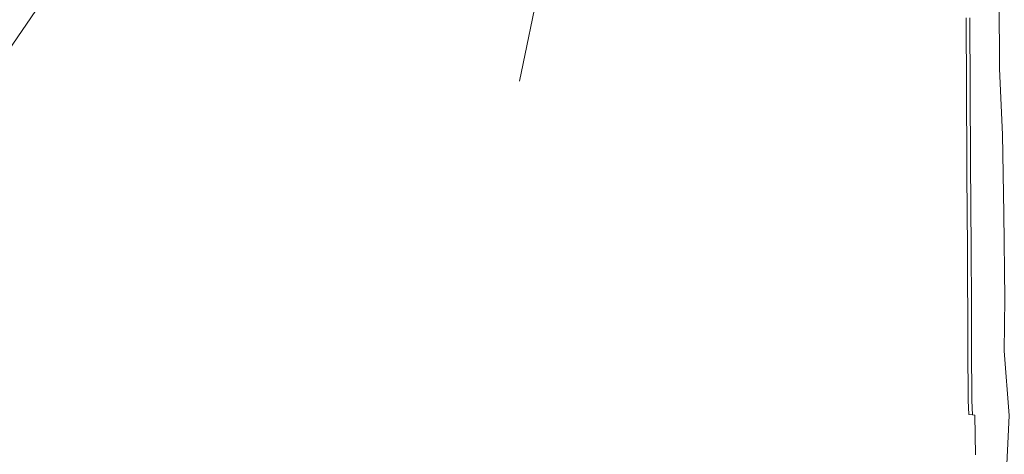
# Model space of a CAD drawing. Extents: x 150256 to 156914, y 461459 to 469481.
# Tile 517 of 656: x 153994 to 154264, y 467534 to 467653. Entities that reach past the tile are written whole.
import ezdxf

# ---------------------------------------------------------------- set-up
doc = ezdxf.new("R2010")
doc.units = 0
doc.header["$LTSCALE"] = 0.75
for name, color, linetype, lineweight in [('B-RO-OG-TERREIN_CULTUURSCHEIDING-GV', 251, 'CONTINUOUS', 18), ('B-RO-OG-WATER_SLOOT-GV', 251, 'CONTINUOUS', 18), ('B-RO-VH-VERHARDING_ASFALT-GV', 251, 'CONTINUOUS', 18), ('B-RO-VH-VERHARDING_BETONSTRAATSTEEN-GV', 251, 'CONTINUOUS', 18)]:
    doc.layers.add(name, color=color, linetype=linetype, lineweight=lineweight)

msp = doc.modelspace()

# ---------------------------------------------------------------- linework, layer by layer
at = {"layer": 'B-RO-OG-TERREIN_CULTUURSCHEIDING-GV'}
msp.add_lwpolyline([(154253.244, 467653.121), (154253.466, 467613.655), (154253.491, 467610.244), (154253.642, 467589.996), (154253.721, 467563.011), (154253.814, 467548.304), (154253.973, 467544.477), (154254.978, 467544.381), (154254.814, 467548.328), (154254.721, 467563.015), (154254.697, 467574.492), (154254.642, 467590.002), (154254.461, 467613.656), (154254.244, 467653.122)], dxfattribs=at)
msp.add_lwpolyline([(154253.244, 467653.121), (154253.466, 467613.655), (154253.491, 467610.244), (154253.642, 467589.996), (154253.721, 467563.011), (154253.814, 467548.304), (154253.973, 467544.477), (154254.978, 467544.381), (154254.814, 467548.328), (154254.721, 467563.015), (154254.697, 467574.492), (154254.642, 467590.002), (154254.461, 467613.656), (154254.244, 467653.122)], dxfattribs=at)
at = {"layer": 'B-RO-OG-WATER_SLOOT-GV'}
for points in [[(154259.86, 467713.96), (154259.88, 467705.394), (154260.542, 467697.567), (154261.374, 467679.892), (154262.317, 467658.376), (154262.348, 467639.145), (154263.217, 467621.222), (154263.542, 467599.591), (154263.862, 467576.18), (154263.637, 467561.929), (154265.046, 467544.281), (154264.151, 467525.114), (154263.131, 467517.748)], [(154259.86, 467713.96), (154259.88, 467705.394), (154260.542, 467697.567), (154261.374, 467679.892), (154262.317, 467658.376), (154262.348, 467639.145), (154263.217, 467621.222), (154263.542, 467599.591), (154263.862, 467576.18), (154263.637, 467561.929), (154265.046, 467544.281), (154264.151, 467525.114), (154263.131, 467517.748)], [(154265.046, 467544.281), (154263.637, 467561.929), (154263.862, 467576.18), (154263.542, 467599.591), (154263.217, 467621.222), (154262.348, 467639.145), (154262.317, 467658.376)], [(154265.046, 467544.281), (154263.637, 467561.929), (154263.862, 467576.18), (154263.542, 467599.591), (154263.217, 467621.222), (154262.348, 467639.145), (154262.317, 467658.376)], [(154254.244, 467653.122), (154254.461, 467613.656), (154254.642, 467590.002), (154254.697, 467574.492), (154254.721, 467563.015), (154254.814, 467548.328), (154254.978, 467544.381), (154255.661, 467544.315), (154255.802, 467533.424)], [(154254.244, 467653.122), (154254.461, 467613.656), (154254.642, 467590.002), (154254.697, 467574.492), (154254.721, 467563.015), (154254.814, 467548.328), (154254.978, 467544.381), (154255.661, 467544.315), (154255.802, 467533.424)]]:
    msp.add_lwpolyline(points, dxfattribs=at)
at = {"layer": 'B-RO-VH-VERHARDING_ASFALT-GV'}
msp.add_lwpolyline([(154036.42, 467703.308), (154040.198, 467708.835), (154042.586, 467712.313), (154042.599, 467712.348), (154073.236, 467756.844), (154076.017, 467760.87), (154072.994, 467762.958), (154070.478, 467759.431), (154039.818, 467714.813), (154037.256, 467711.079), (154033.71, 467705.912), (154014.561, 467678.267), (154011.876, 467674.31), (154009.813, 467671.27), (154000, 467656.945), (153976.291, 467622.334), (153973.758, 467618.679), (153971.447, 467615.337)], dxfattribs=at)
msp.add_lwpolyline([(154036.42, 467703.308), (154040.198, 467708.835), (154042.586, 467712.313), (154042.599, 467712.348), (154073.236, 467756.844), (154076.017, 467760.87), (154072.994, 467762.958), (154070.478, 467759.431), (154039.818, 467714.813), (154037.256, 467711.079), (154033.71, 467705.912), (154014.561, 467678.267), (154011.876, 467674.31), (154009.813, 467671.27), (154000, 467656.945), (153976.291, 467622.334), (153973.758, 467618.679), (153971.447, 467615.337)], dxfattribs=at)
at = {"layer": 'B-RO-VH-VERHARDING_BETONSTRAATSTEEN-GV'}
msp.add_lwpolyline([(154139.806, 467677.851), (154139.77, 467677.715), (154139.62, 467676.993), (154138.647, 467672.288), (154140.078, 467672.524), (154141.451, 467672.057), (154142.442, 467671.004), (154142.825, 467669.604), (154142.509, 467668.213), (154141.589, 467667.128), (154140.269, 467666.59), (154138.851, 467666.724), (154137.656, 467667.502), (154136.745, 467663.103), (154136.734, 467663.035), (154136.704, 467662.879), (154136.669, 467662.722), (154131.109, 467635.786), (154131.107, 467635.773)], dxfattribs=at)
msp.add_lwpolyline([(154139.806, 467677.851), (154139.77, 467677.715), (154139.62, 467676.993), (154138.647, 467672.288), (154140.078, 467672.524), (154141.451, 467672.057), (154142.442, 467671.004), (154142.825, 467669.604), (154142.509, 467668.213), (154141.589, 467667.128), (154140.269, 467666.59), (154138.851, 467666.724), (154137.656, 467667.502), (154136.745, 467663.103), (154136.734, 467663.035), (154136.704, 467662.879), (154136.669, 467662.722), (154131.109, 467635.786), (154131.107, 467635.773)], dxfattribs=at)

doc.saveas('drawing.dxf')
